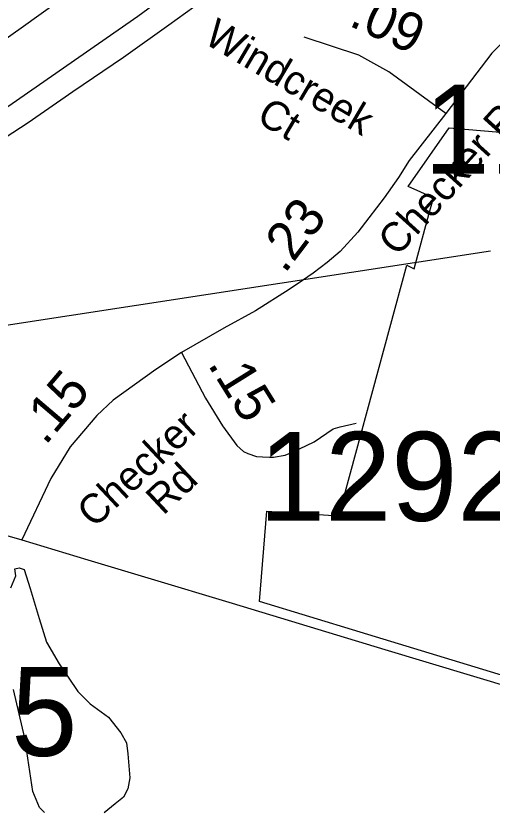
# Model space of a CAD drawing. Extents: x 1662474 to 1856135, y 779280 to 917889.
# Drawn here: x 1724533 to 1726075, y 790745 to 793320 of the extents above; entities that cross this region are included whole.
import ezdxf

# ---------------------------------------------------------------- set-up
doc = ezdxf.new("R2010")
doc.units = 0
for name, color, linetype in [('Cogo Default Point CELL', 7, 'Continuous'), ('Exist Boundary Political City Limit New', 7, 'Continuous'), ('Exist Hydrographic Pond Under 1500 Sq Ft', 7, 'Continuous'), ('Exist Road Primary Interstate Divided Center Attributed', 7, 'Continuous'), ('Exist Road Primary NC Attributed', 7, 'Continuous'), ('Exist Road Primary NC Structure Standard Bridge Number Label', 7, 'Continuous'), ('Exist Road Secondary Type 51 Attributed', 7, 'Continuous'), ('Exist Road Secondary Type 51 Label', 7, 'Continuous'), ('Map Preparation Boundary City Limit Buffer Line', 7, 'Continuous'), ('Prop DGN Element Guardrail', 7, 'Continuous'), ('Prop Road Primary US Projected', 7, 'Continuous')]:
    doc.layers.add(name, color=color, linetype=linetype)

msp = doc.modelspace()

# ---------------------------------------------------------------- linework, layer by layer
at = {"layer": 'Exist Boundary Political City Limit New'}
msp.add_lwpolyline([(1726596.2, 792772.6), (1726314.2, 791337), (1726166.2, 791375.7), (1726119.6, 791180.5), (1725647.8, 791324.6), (1725321.2, 791423.8), (1725345.4, 791715.8), (1725578.4, 791701.4), (1725798.2, 792513), (1725822.2, 792501), (1725864.8, 792657.2), (1725884.6, 792730.2), (1725803.5, 792767.2), (1725936.2, 792957.1), (1726621.5, 792899.5), (1726596.2, 792772.6)], dxfattribs=at)
at = {"layer": 'Exist Hydrographic Pond Under 1500 Sq Ft'}
for points in [[(1724516.6, 791468.4), (1724532.8, 791506.8), (1724528.8, 791529.1), (1724542.9, 791533.1), (1724559.1, 791527), (1724579.4, 791466.3), (1724607.7, 791369.2), (1724632, 791292.4), (1724672.5, 791221.5), (1724733.2, 791132.5), (1724773.7, 791092.1), (1724832.4, 791049.6), (1724872.9, 790999), (1724891.1, 790966.6), (1724895.1, 790930.2), (1724901.2, 790853.3), (1724895.1, 790816.9), (1724881, 790790.6), (1724854.7, 790768.4), (1724818.4, 790739.6)], [(1724625.9, 790740), (1724609.7, 790756.2), (1724587.5, 790808.8), (1724561.2, 790980.8), (1724524.7, 791138.6)]]:
    msp.add_lwpolyline(points, dxfattribs=at)
at = {"layer": 'Exist Road Primary Interstate Divided Center Attributed'}
for points in [[(1732386.6, 799285.9), (1732259.4, 799106.5), (1732094, 798873.5), (1731852.5, 798574.7), (1731730.3, 798452.6), (1731599.6, 798321.8), (1731358.1, 798092), (1731082.2, 797873.7), (1730737.3, 797632.3), (1730245.9, 797303.8), (1729847.3, 797012.7), (1729288.2, 796631.7), (1728756.7, 796261.4), (1727774.1, 795553), (1726872, 794925.1), (1725631.7, 794055.7), (1724549.7, 793279.7), (1724002.1, 792892.2)], [(1724456, 792992.1), (1724927.5, 793319), (1725489.7, 793732.7), (1726116.2, 794152.3), (1726430.1, 794370.9), (1726555.7, 794451.2), (1727367.3, 795005.8), (1727988.4, 795412.6), (1728644.2, 795857.4), (1729729.5, 796594.1), (1730203.2, 796918.4), (1730576.4, 797192.8), (1730918.2, 797412.8), (1731243.2, 797618.1), (1731468.7, 797794.6), (1731615.2, 797917.2), (1731691.9, 797981.5), (1731839, 798134.7), (1731934.3, 798230.8), (1732055.2, 798354.2), (1732231.3, 798551.2), (1732400.3, 798769.4), (1732462.8, 798863), (1732587.4, 799049.7)]]:
    msp.add_lwpolyline(points, dxfattribs=at)
at = {"layer": 'Exist Road Primary NC Attributed'}
msp.add_line((1724249.5, 791710.8), (1724552.1, 791622.9), dxfattribs=at)
msp.add_lwpolyline([(1724552.1, 791622.9), (1724765.3, 791559), (1724959.8, 791500.7), (1725233.3, 791418), (1725727.3, 791268.8), (1726147.4, 791142.5), (1726281.6, 791107.1), (1726416.8, 791070.7), (1726595.6, 791036.9), (1726868.1, 790980.7), (1727319.4, 790893.4)], dxfattribs=at)
at = {"layer": 'Exist Road Primary NC Structure Standard Bridge Number Label'}
msp.add_line((1723437, 792155.9), (1726069.2, 792559.2), dxfattribs=at)
at = {"layer": 'Exist Road Secondary Type 51 Attributed'}
for points in [[(1727735.5, 793790.7), (1727175.4, 793825.8), (1726995.5, 793817.3), (1726847.3, 793791.5), (1726699.1, 793733.6), (1726567.1, 793659.8), (1726439.6, 793548.9), (1726291.4, 793413.6), (1726074.1, 793199.1), (1725924.6, 793003.8)], [(1725924.6, 793003.8), (1725740.1, 793139), (1725642.9, 793192.6), (1725465.8, 793251.3)], [(1725924.6, 793003.8), (1725806.4, 792852.1), (1725771.7, 792796.6), (1725724.8, 792730.6), (1725676.2, 792666.3), (1725640, 792619.4), (1725582.9, 792557.4), (1725540.8, 792521.8), (1725494.9, 792486.7), (1725460.7, 792463.1), (1725417.2, 792433.8), (1725308.5, 792365.1), (1725205.8, 792308.5), (1725068.8, 792229.6)], [(1725068.8, 792229.6), (1724986.3, 792174.5), (1724847.3, 792075.5), (1724794.9, 792026.4), (1724708.6, 791924.9), (1724646.1, 791821.7), (1724552.1, 791622.9)], [(1725068.8, 792229.6), (1725146.5, 792082.2), (1725202.3, 791992.6), (1725248, 791928.3), (1725269.4, 791909.9), (1725283.5, 791902.9), (1725312.2, 791892.8), (1725331.2, 791891.8), (1725354.2, 791890.7), (1725366.6, 791891.5), (1725405.2, 791897.8), (1725439, 791911.4), (1725451, 791917.7), (1725499, 791941), (1725560.7, 791982.4), (1725582.7, 791989.2), (1725635.1, 792001)]]:
    msp.add_lwpolyline(points, dxfattribs=at)
at = {"layer": 'Map Preparation Boundary City Limit Buffer Line'}
msp.add_lwpolyline([(1726596.2, 792772.6), (1726314.2, 791337), (1726166.2, 791375.7), (1726119.6, 791180.5), (1725647.8, 791324.6), (1725321.2, 791423.8), (1725345.4, 791715.8), (1725578.4, 791701.4), (1725798.2, 792513), (1725822.2, 792501), (1725864.8, 792657.2), (1725884.6, 792730.2), (1725803.5, 792767.2), (1725936.2, 792957.1), (1726621.5, 792899.5), (1726596.2, 792772.6)], dxfattribs=at)
at = {"layer": 'Prop Road Primary US Projected'}
msp.add_lwpolyline([(1723837.4, 792491.6), (1724159.4, 792705.6), (1724572.3, 792975), (1724717.5, 793075.5), (1724880.9, 793186.5), (1725027.5, 793291.3), (1725136.4, 793368.8), (1725308.2, 793484)], dxfattribs=at)

# ---------------------------------------------------------------- texts
at = {"layer": 'Cogo Default Point CELL'}
for s, p in [('1148', (1725853.7, 792809.2)), ('1292', (1725319.9, 791684.9)), ('1265', (1723875, 790923.8))]:
    msp.add_text(s, height=288, dxfattribs=at).set_placement(p)
at = {"layer": 'Exist Road Secondary Type 51 Label'}
for s, rotation, p in [('Windcreek ', 329.5201, (1725137.4, 793234.1)), ('Checker Rd', 47.8967, (1725767.8, 792537.7)), ('Ct', 329.5201, (1725307.6, 792978.8)), ('Checker', 43.103, (1724786.2, 791658.6)), (' Rd', 43.103, (1724983.7, 791676.3))]:
    msp.add_text(s, height=95, rotation=rotation, dxfattribs=at).set_placement(p)
at = {"layer": 'Prop DGN Element Guardrail'}
for s, rotation, p in [('.09', 335.5296, (1725607.1, 793289.8)), ('.23', 52.9005, (1725403.3, 792482.6)), ('.15', 301.8924, (1725152.1, 792191.5)), ('.15', 49.6527, (1724628, 791926.5))]:
    msp.add_text(s, height=125, rotation=rotation, dxfattribs=at).set_placement(p)

doc.saveas('drawing.dxf')
